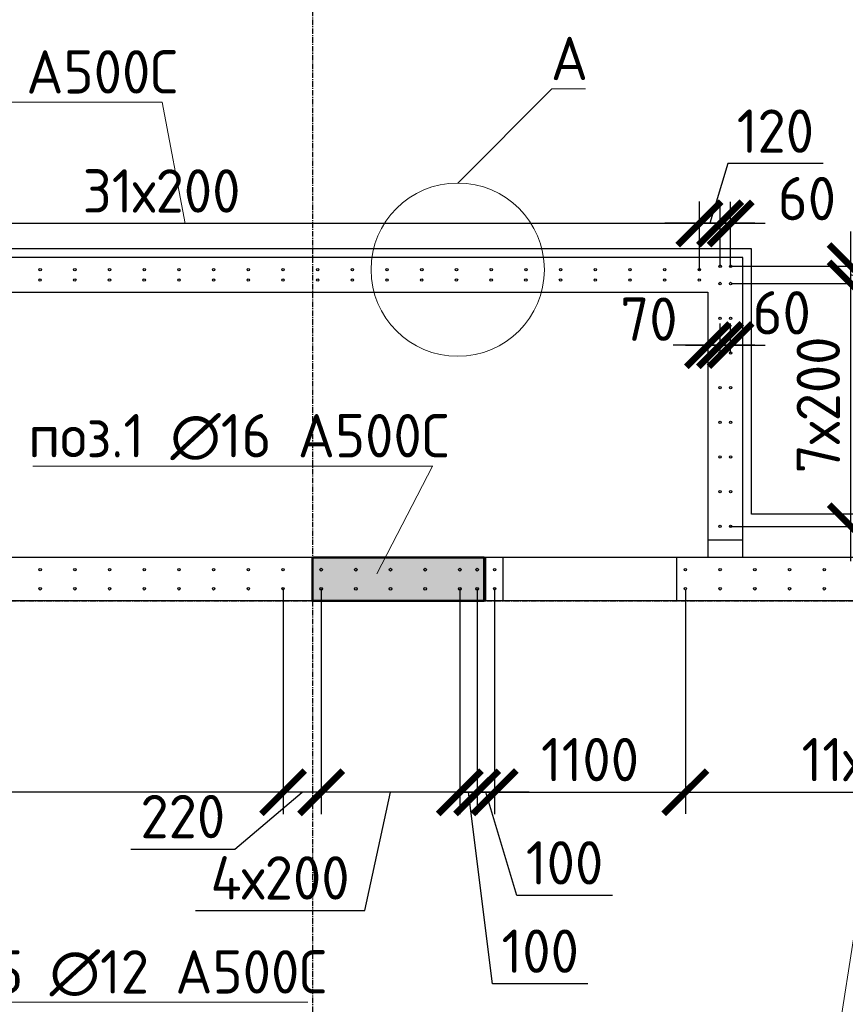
# Model space of a CAD drawing. Header units: millimetres. Extents: x -93479 to 1057970, y -66333 to 172656.
# Tile 439 of 473: x 980422 to 985181, y 50336 to 56013. Entities that reach past the tile are written whole.
import ezdxf

# ---------------------------------------------------------------- set-up
doc = ezdxf.new("R2010")
doc.units = ezdxf.units.MM
doc.linetypes.add('______5', pattern=[1100, 800, -100, 100, -100])
doc.linetypes.add('осевая', pattern=[50.8, 31.75, -6.35, 6.35, -6.35])
for name, color, linetype, lineweight in [('0 Фундамент', 5, 'Continuous', 30), ('Конструкции 0.5', 5, 'Continuous', 50), ('Оси', 40, '______5', 18), ('подоснова', 151, 'Continuous', 5), ('РАЗМЕРЫ', 7, 'Continuous', 9), ('СТЕНЫ', 3, 'Continuous', 30)]:
    doc.layers.add(name, color=color, linetype=linetype, lineweight=lineweight)
doc.styles.add('GOST-2.304_Type-B', font='GOST_Common.ttf')
doc.dimstyles.new('СПДС', dxfattribs={"dimscale": 100, "dimtxt": 2.5, "dimasz": 2.5, "dimexe": 1.25, "dimexo": 0, "dimtad": 1, "dimdec": 0, "dimtxsty": 'GOST-2.304_Type-B', "dimblk": 'ARCHTICK', "dimcen": 2.5, "dimdle": 2, "dimadec": 0, "dimazin": 2, "dimtfac": 0.75, "dimtdec": 0, "dimtmove": 1, "dimatfit": 3, "dimfxl": 1, "dimtolj": 1, "dimarcsym": 1})

# ---------------------------------------------------------------- blocks, each defined once
blk = doc.blocks.new('_ArchTick')
at = {"color": 0, "linetype": 'ByBlock', "const_width": 0.15}
blk.add_lwpolyline([(-0.5, -0.5), (0.5, 0.5)], dxfattribs=at)
blk = doc.blocks.new('*D1153')
at = {"layer": 'DEFPOINTS', "color": 0, "ltscale": 100, "transparency": 16777216}
for p in [(984526.3, 54491.4), (985212.8, 54491.4), (984519.3, 53091.4)]:
    blk.add_point(p, dxfattribs=at)
at = {"layer": 'РАЗМЕРЫ', "color": 0, "lineweight": -2, "transparency": 16777216}
for p, q in [((985212.8, 52891.4), (985212.8, 54691.4)), ((984526.3, 54491.4), (985337.8, 54491.4)), ((984519.3, 53091.4), (985337.8, 53091.4))]:
    blk.add_line(p, q, dxfattribs=at)
at = {"layer": 'РАЗМЕРЫ', "color": 0, "lineweight": -2, "ltscale": 100, "transparency": 16777216, "xscale": 250, "yscale": 250, "zscale": 250}
for p, rotation in [((985212.8, 54491.4), 90), ((985212.8, 53091.4), 270)]:
    blk.add_blockref('_ArchTick', p, dxfattribs=dict(at, rotation=rotation))
at = {"layer": 'РАЗМЕРЫ', "color": 0, "ltscale": 100, "transparency": 16777216, "insert": (985024.9, 53791.4), "char_height": 250, "attachment_point": 5, "rotation": 90, "style": 'GOST-2.304_Type-B'}
blk.add_mtext('\\A1;7х200', dxfattribs=at)
blk = doc.blocks.new('*D1154')
at = {"layer": 'DEFPOINTS', "color": 0, "ltscale": 100, "transparency": 16777216}
for p in [(984519.7, 54591.4), (985211.8, 54591.4), (984705.4, 54491.4)]:
    blk.add_point(p, dxfattribs=at)
at = {"layer": 'РАЗМЕРЫ', "color": 0, "lineweight": -2, "transparency": 16777216}
for p, q in [((985211.8, 54291.4), (985211.8, 54791.4)), ((984519.7, 54591.4), (985336.8, 54591.4)), ((985805.9, 54363.1), (985211.8, 54541.4)), ((984705.4, 54491.4), (985336.8, 54491.4)), ((985805.9, 53812.7), (985805.9, 54363.1))]:
    blk.add_line(p, q, dxfattribs=at)
at = {"layer": 'РАЗМЕРЫ', "color": 0, "lineweight": -2, "ltscale": 100, "transparency": 16777216, "xscale": 250, "yscale": 250, "zscale": 250}
for p, rotation in [((985211.8, 54591.4), 270), ((985211.8, 54491.4), 90)]:
    blk.add_blockref('_ArchTick', p, dxfattribs=dict(at, rotation=rotation))
at = {"layer": 'РАЗМЕРЫ', "color": 0, "ltscale": 100, "transparency": 16777216, "insert": (985618.3, 54087.9), "char_height": 250, "attachment_point": 5, "rotation": 90, "style": 'GOST-2.304_Type-B'}
blk.add_mtext('\\A1;100', dxfattribs=at)
blk = doc.blocks.new('*D1155')
at = {"layer": 'DEFPOINTS', "color": 0, "ltscale": 100, "transparency": 16777216}
for p in [(984459.3, 54837.7), (984459.3, 54591.4), (984519.7, 54591.4)]:
    blk.add_point(p, dxfattribs=at)
at = {"layer": 'РАЗМЕРЫ', "color": 0, "lineweight": -2, "transparency": 16777216}
for p, q in [((984459.3, 54591.4), (984459.3, 54962.7)), ((984519.7, 54591.4), (984519.7, 54962.7)), ((984719.7, 54837.7), (984259.3, 54837.7))]:
    blk.add_line(p, q, dxfattribs=at)
at = {"layer": 'РАЗМЕРЫ', "color": 0, "lineweight": -2, "ltscale": 100, "transparency": 16777216, "xscale": 250, "yscale": 250, "zscale": 250}
blk.add_blockref('_ArchTick', (984459.3, 54837.7), dxfattribs=at)
at = {"layer": 'РАЗМЕРЫ', "color": 0, "lineweight": -2, "ltscale": 100, "transparency": 16777216, "xscale": 250, "yscale": 250, "zscale": 250, "rotation": 180}
blk.add_blockref('_ArchTick', (984519.7, 54837.7), dxfattribs=at)
at = {"layer": 'РАЗМЕРЫ', "color": 0, "ltscale": 100, "transparency": 16777216, "insert": (984959.3, 54981.1), "char_height": 250, "attachment_point": 5, "style": 'GOST-2.304_Type-B'}
blk.add_mtext('\\A1;60', dxfattribs=at)
blk = doc.blocks.new('*D1156')
at = {"layer": 'DEFPOINTS', "color": 0, "ltscale": 100, "transparency": 16777216}
for p in [(984339.5, 54838.7), (984339.5, 54571.4), (984459.3, 54598.4)]:
    blk.add_point(p, dxfattribs=at)
at = {"layer": 'РАЗМЕРЫ', "color": 0, "lineweight": -2, "transparency": 16777216}
for p, q in [((984502.6, 55182.6), (984399.4, 54838.7)), ((985053, 55182.6), (984502.6, 55182.6)), ((984339.5, 54571.4), (984339.5, 54963.7)), ((984459.3, 54598.4), (984459.3, 54963.7)), ((984659.3, 54838.7), (984139.5, 54838.7))]:
    blk.add_line(p, q, dxfattribs=at)
at = {"layer": 'РАЗМЕРЫ', "color": 0, "lineweight": -2, "ltscale": 100, "transparency": 16777216, "xscale": 250, "yscale": 250, "zscale": 250}
blk.add_blockref('_ArchTick', (984339.5, 54838.7), dxfattribs=at)
at = {"layer": 'РАЗМЕРЫ', "color": 0, "lineweight": -2, "ltscale": 100, "transparency": 16777216, "xscale": 250, "yscale": 250, "zscale": 250, "rotation": 180}
blk.add_blockref('_ArchTick', (984459.3, 54838.7), dxfattribs=at)
at = {"layer": 'РАЗМЕРЫ', "color": 0, "ltscale": 100, "transparency": 16777216, "insert": (984777.8, 55370.2), "char_height": 250, "attachment_point": 5, "style": 'GOST-2.304_Type-B'}
blk.add_mtext('\\A1;120', dxfattribs=at)
blk = doc.blocks.new('*D1157')
at = {"layer": 'DEFPOINTS', "color": 0, "ltscale": 100, "transparency": 16777216}
for p in [(978139.5, 54837.7), (978139.5, 54571.4), (984339.5, 54571.4)]:
    blk.add_point(p, dxfattribs=at)
at = {"layer": 'РАЗМЕРЫ', "color": 0, "lineweight": -2, "transparency": 16777216}
for p, q in [((978139.5, 54571.4), (978139.5, 54962.7)), ((984339.5, 54571.4), (984339.5, 54962.7)), ((984539.5, 54837.7), (977939.5, 54837.7))]:
    blk.add_line(p, q, dxfattribs=at)
at = {"layer": 'РАЗМЕРЫ', "color": 0, "lineweight": -2, "ltscale": 100, "transparency": 16777216, "xscale": 250, "yscale": 250, "zscale": 250, "rotation": 180}
blk.add_blockref('_ArchTick', (978139.5, 54837.7), dxfattribs=at)
at = {"layer": 'РАЗМЕРЫ', "color": 0, "lineweight": -2, "ltscale": 100, "transparency": 16777216, "xscale": 250, "yscale": 250, "zscale": 250}
blk.add_blockref('_ArchTick', (984339.5, 54837.7), dxfattribs=at)
at = {"layer": 'РАЗМЕРЫ', "color": 0, "ltscale": 100, "transparency": 16777216, "insert": (981239.5, 55025.3), "char_height": 250, "attachment_point": 5, "style": 'GOST-2.304_Type-B'}
blk.add_mtext('\\A1;31х200', dxfattribs=at)
blk = doc.blocks.new('*D1224')
at = {"layer": 'DEFPOINTS', "color": 0, "ltscale": 100, "transparency": 16777216}
for p in [(983059.2, 52731.4), (983159.2, 52731.4), (983059.2, 51558)]:
    blk.add_point(p, dxfattribs=at)
at = {"layer": 'РАЗМЕРЫ', "color": 0, "lineweight": -2, "transparency": 16777216}
for p, q in [((983059.2, 52731.4), (983059.2, 51433)), ((983159.2, 52731.4), (983159.2, 51433)), ((983359.2, 51558), (982859.2, 51558)), ((983287.4, 50963.9), (983109.2, 51558)), ((983837.9, 50963.9), (983287.4, 50963.9))]:
    blk.add_line(p, q, dxfattribs=at)
at = {"layer": 'РАЗМЕРЫ', "color": 0, "lineweight": -2, "ltscale": 100, "transparency": 16777216, "xscale": 250, "yscale": 250, "zscale": 250}
blk.add_blockref('_ArchTick', (983059.2, 51558), dxfattribs=at)
at = {"layer": 'РАЗМЕРЫ', "color": 0, "lineweight": -2, "ltscale": 100, "transparency": 16777216, "xscale": 250, "yscale": 250, "zscale": 250, "rotation": 180}
blk.add_blockref('_ArchTick', (983159.2, 51558), dxfattribs=at)
at = {"layer": 'РАЗМЕРЫ', "color": 0, "ltscale": 100, "transparency": 16777216, "insert": (983562.6, 51151.5), "char_height": 250, "attachment_point": 5, "style": 'GOST-2.304_Type-B'}
blk.add_mtext('\\A1;100', dxfattribs=at)
blk = doc.blocks.new('*D1225')
at = {"layer": 'DEFPOINTS', "color": 0, "ltscale": 100, "transparency": 16777216}
for p in [(982959.2, 52731.4), (983059.2, 52731.4), (982959.2, 51558)]:
    blk.add_point(p, dxfattribs=at)
at = {"layer": 'РАЗМЕРЫ', "color": 0, "lineweight": -2, "transparency": 16777216}
for p, q in [((982959.2, 52731.4), (982959.2, 51433)), ((983059.2, 52731.4), (983059.2, 51433)), ((983259.2, 51558), (982759.2, 51558)), ((983147, 50454.6), (983009.2, 51558)), ((983697.4, 50454.6), (983147, 50454.6))]:
    blk.add_line(p, q, dxfattribs=at)
at = {"layer": 'РАЗМЕРЫ', "color": 0, "lineweight": -2, "ltscale": 100, "transparency": 16777216, "xscale": 250, "yscale": 250, "zscale": 250}
blk.add_blockref('_ArchTick', (982959.2, 51558), dxfattribs=at)
at = {"layer": 'РАЗМЕРЫ', "color": 0, "lineweight": -2, "ltscale": 100, "transparency": 16777216, "xscale": 250, "yscale": 250, "zscale": 250, "rotation": 180}
blk.add_blockref('_ArchTick', (983059.2, 51558), dxfattribs=at)
at = {"layer": 'РАЗМЕРЫ', "color": 0, "ltscale": 100, "transparency": 16777216, "insert": (983422.2, 50642.2), "char_height": 250, "attachment_point": 5, "style": 'GOST-2.304_Type-B'}
blk.add_mtext('\\A1;100', dxfattribs=at)
blk = doc.blocks.new('*D1226')
at = {"layer": 'DEFPOINTS', "color": 0, "ltscale": 100, "transparency": 16777216}
for p in [(982159.2, 52731.4), (982959.2, 52731.4), (982159.2, 51558)]:
    blk.add_point(p, dxfattribs=at)
at = {"layer": 'РАЗМЕРЫ', "color": 0, "lineweight": -2, "transparency": 16777216}
for p, q in [((982159.2, 52731.4), (982159.2, 51433)), ((982959.2, 52731.4), (982959.2, 51433)), ((983159.2, 51558), (981959.2, 51558)), ((982410.4, 50877.1), (982559.2, 51558)), ((981434.6, 50877.1), (982410.4, 50877.1))]:
    blk.add_line(p, q, dxfattribs=at)
at = {"layer": 'РАЗМЕРЫ', "color": 0, "lineweight": -2, "ltscale": 100, "transparency": 16777216, "xscale": 250, "yscale": 250, "zscale": 250, "rotation": 180}
blk.add_blockref('_ArchTick', (982159.2, 51558), dxfattribs=at)
at = {"layer": 'РАЗМЕРЫ', "color": 0, "lineweight": -2, "ltscale": 100, "transparency": 16777216, "xscale": 250, "yscale": 250, "zscale": 250}
blk.add_blockref('_ArchTick', (982959.2, 51558), dxfattribs=at)
at = {"layer": 'РАЗМЕРЫ', "color": 0, "ltscale": 100, "transparency": 16777216, "insert": (981922.5, 51064.7), "char_height": 250, "attachment_point": 5, "style": 'GOST-2.304_Type-B'}
blk.add_mtext('\\A1;4х200', dxfattribs=at)
blk = doc.blocks.new('*D1227')
at = {"layer": 'DEFPOINTS', "color": 0, "ltscale": 100, "transparency": 16777216}
for p in [(981939.6, 52731.4), (982159.2, 52731.4), (981939.6, 51558)]:
    blk.add_point(p, dxfattribs=at)
at = {"layer": 'РАЗМЕРЫ', "color": 0, "lineweight": -2, "transparency": 16777216}
for p, q in [((981939.6, 52731.4), (981939.6, 51433)), ((982159.2, 52731.4), (982159.2, 51433)), ((981662, 51230.7), (982049.4, 51558)), ((982359.2, 51558), (981739.6, 51558)), ((981061.5, 51230.7), (981662, 51230.7))]:
    blk.add_line(p, q, dxfattribs=at)
at = {"layer": 'РАЗМЕРЫ', "color": 0, "lineweight": -2, "ltscale": 100, "transparency": 16777216, "xscale": 250, "yscale": 250, "zscale": 250, "rotation": 180}
blk.add_blockref('_ArchTick', (981939.6, 51558), dxfattribs=at)
at = {"layer": 'РАЗМЕРЫ', "color": 0, "lineweight": -2, "ltscale": 100, "transparency": 16777216, "xscale": 250, "yscale": 250, "zscale": 250}
blk.add_blockref('_ArchTick', (982159.2, 51558), dxfattribs=at)
at = {"layer": 'РАЗМЕРЫ', "color": 0, "ltscale": 100, "transparency": 16777216, "insert": (981361.7, 51418.3), "char_height": 250, "attachment_point": 5, "style": 'GOST-2.304_Type-B'}
blk.add_mtext('\\A1;220', dxfattribs=at)
blk = doc.blocks.new('*D1228')
at = {"layer": 'DEFPOINTS', "color": 0, "ltscale": 100, "transparency": 16777216}
for p in [(977939.5, 51964.5), (981939.6, 51984.5), (977939.5, 51558)]:
    blk.add_point(p, dxfattribs=at)
at = {"layer": 'РАЗМЕРЫ', "color": 0, "lineweight": -2, "transparency": 16777216}
for p, q in [((977939.5, 51964.5), (977939.5, 51433)), ((981939.6, 51984.5), (981939.6, 51433)), ((982139.6, 51558), (977739.5, 51558)), ((979959.8, 51136.6), (979939.5, 51558)), ((978833.8, 51136.6), (979959.8, 51136.6))]:
    blk.add_line(p, q, dxfattribs=at)
at = {"layer": 'РАЗМЕРЫ', "color": 0, "lineweight": -2, "ltscale": 100, "transparency": 16777216, "xscale": 250, "yscale": 250, "zscale": 250, "rotation": 180}
blk.add_blockref('_ArchTick', (977939.5, 51558), dxfattribs=at)
at = {"layer": 'РАЗМЕРЫ', "color": 0, "lineweight": -2, "ltscale": 100, "transparency": 16777216, "xscale": 250, "yscale": 250, "zscale": 250}
blk.add_blockref('_ArchTick', (981939.6, 51558), dxfattribs=at)
at = {"layer": 'РАЗМЕРЫ', "color": 0, "ltscale": 100, "transparency": 16777216, "insert": (979396.8, 51324.2), "char_height": 250, "attachment_point": 5, "style": 'GOST-2.304_Type-B'}
blk.add_mtext('\\A1;20х200', dxfattribs=at)
blk = doc.blocks.new('*D1235')
at = {"layer": 'DEFPOINTS', "color": 0, "ltscale": 100, "transparency": 16777216}
for p in [(983159.2, 52731.4), (984259.2, 52724.4), (984259.2, 51559)]:
    blk.add_point(p, dxfattribs=at)
at = {"layer": 'РАЗМЕРЫ', "color": 0, "lineweight": -2, "transparency": 16777216}
for p, q in [((983159.2, 52731.4), (983159.2, 51434)), ((984259.2, 52724.4), (984259.2, 51434)), ((982959.2, 51559), (984459.2, 51559))]:
    blk.add_line(p, q, dxfattribs=at)
at = {"layer": 'РАЗМЕРЫ', "color": 0, "lineweight": -2, "ltscale": 100, "transparency": 16777216, "xscale": 250, "yscale": 250, "zscale": 250, "rotation": 180}
blk.add_blockref('_ArchTick', (983159.2, 51559), dxfattribs=at)
at = {"layer": 'РАЗМЕРЫ', "color": 0, "lineweight": -2, "ltscale": 100, "transparency": 16777216, "xscale": 250, "yscale": 250, "zscale": 250}
blk.add_blockref('_ArchTick', (984259.2, 51559), dxfattribs=at)
at = {"layer": 'РАЗМЕРЫ', "color": 0, "ltscale": 100, "transparency": 16777216, "insert": (983709.2, 51746.6), "char_height": 250, "attachment_point": 5, "style": 'GOST-2.304_Type-B'}
blk.add_mtext('\\A1;1100', dxfattribs=at)
blk = doc.blocks.new('*D1236')
at = {"layer": 'DEFPOINTS', "color": 0, "ltscale": 100, "transparency": 16777216}
for p in [(984259.2, 52724.4), (986459.2, 52731.4), (986459.2, 51559)]:
    blk.add_point(p, dxfattribs=at)
at = {"layer": 'РАЗМЕРЫ', "color": 0, "lineweight": -2, "transparency": 16777216}
for p, q in [((984259.2, 52724.4), (984259.2, 51434)), ((986459.2, 52731.4), (986459.2, 51434)), ((984059.2, 51559), (986659.2, 51559))]:
    blk.add_line(p, q, dxfattribs=at)
at = {"layer": 'РАЗМЕРЫ', "color": 0, "lineweight": -2, "ltscale": 100, "transparency": 16777216, "xscale": 250, "yscale": 250, "zscale": 250, "rotation": 180}
blk.add_blockref('_ArchTick', (984259.2, 51559), dxfattribs=at)
at = {"layer": 'РАЗМЕРЫ', "color": 0, "lineweight": -2, "ltscale": 100, "transparency": 16777216, "xscale": 250, "yscale": 250, "zscale": 250}
blk.add_blockref('_ArchTick', (986459.2, 51559), dxfattribs=at)
at = {"layer": 'РАЗМЕРЫ', "color": 0, "ltscale": 100, "transparency": 16777216, "insert": (985359.2, 51746.6), "char_height": 250, "attachment_point": 5, "style": 'GOST-2.304_Type-B'}
blk.add_mtext('\\A1;11х200', dxfattribs=at)
blk = doc.blocks.new('*D1250')
at = {"layer": 'DEFPOINTS', "color": 0, "ltscale": 100, "transparency": 16777216}
for p in [(984519.3, 54136.3), (984459, 54091.4), (984519.3, 54091.4)]:
    blk.add_point(p, dxfattribs=at)
at = {"layer": 'РАЗМЕРЫ', "color": 0, "lineweight": -2, "transparency": 16777216}
for p, q in [((984459, 54091.4), (984459, 54261.3)), ((984519.3, 54091.4), (984519.3, 54261.3)), ((984259, 54136.3), (984719.3, 54136.3))]:
    blk.add_line(p, q, dxfattribs=at)
at = {"layer": 'РАЗМЕРЫ', "color": 0, "lineweight": -2, "ltscale": 100, "transparency": 16777216, "xscale": 250, "yscale": 250, "zscale": 250}
blk.add_blockref('_ArchTick', (984459, 54136.3), dxfattribs=at)
at = {"layer": 'РАЗМЕРЫ', "color": 0, "lineweight": -2, "ltscale": 100, "transparency": 16777216, "xscale": 250, "yscale": 250, "zscale": 250, "rotation": 180}
blk.add_blockref('_ArchTick', (984519.3, 54136.3), dxfattribs=at)
at = {"layer": 'РАЗМЕРЫ', "color": 0, "ltscale": 100, "transparency": 16777216, "insert": (984814.1, 54322.8), "char_height": 250, "attachment_point": 5, "style": 'GOST-2.304_Type-B'}
blk.add_mtext('\\A1;60', dxfattribs=at)
blk = doc.blocks.new('*D1251')
at = {"layer": 'DEFPOINTS', "color": 0, "ltscale": 100, "transparency": 16777216}
for p in [(984389.3, 54136.3), (984389.3, 54136.3), (984459, 54091.4)]:
    blk.add_point(p, dxfattribs=at)
at = {"layer": 'РАЗМЕРЫ', "color": 0, "lineweight": -2, "transparency": 16777216}
for p, q in [((984389.3, 54136.3), (984389.3, 54261.3)), ((984459, 54091.4), (984459, 54261.3)), ((984659, 54136.3), (984189.3, 54136.3))]:
    blk.add_line(p, q, dxfattribs=at)
at = {"layer": 'РАЗМЕРЫ', "color": 0, "lineweight": -2, "ltscale": 100, "transparency": 16777216, "xscale": 250, "yscale": 250, "zscale": 250}
blk.add_blockref('_ArchTick', (984389.3, 54136.3), dxfattribs=at)
at = {"layer": 'РАЗМЕРЫ', "color": 0, "lineweight": -2, "ltscale": 100, "transparency": 16777216, "xscale": 250, "yscale": 250, "zscale": 250, "rotation": 180}
blk.add_blockref('_ArchTick', (984459, 54136.3), dxfattribs=at)
at = {"layer": 'РАЗМЕРЫ', "color": 0, "ltscale": 100, "transparency": 16777216, "insert": (984048.6, 54286), "char_height": 250, "attachment_point": 5, "style": 'GOST-2.304_Type-B'}
blk.add_mtext('\\A1;70', dxfattribs=at)
blk = doc.blocks.new('оси2')
at = {"layer": 'Оси', "color": 7, "linetype": 'осевая', "lineweight": 25, "transparency": 33554687}
for p, q in [((987745.5, 5465.4), (987745.5, -20739.3)), ((979200, 1707.1), (1032582.1, 1707.1))]:
    blk.add_line(p, q, dxfattribs=at)

msp = doc.modelspace()

# ---------------------------------------------------------------- hatches: boundary and pattern name
at = {"layer": 'Конструкции 0.5', "lineweight": 0, "true_color": 0x939598, "transparency": 33554648}
h = msp.add_hatch(dxfattribs=at)
h.set_pattern_fill('ANSI35', color=252, scale=50)
h.set_pattern_definition([(45, (0, -33113.54), (-224.5064, 224.5064), []), (45, (224.5, -33113.54), (-224.5064, 224.5064), [396.875, -79.375, 0, -79.375])])
h.paths.add_polyline_path([(1018409.3, 37261.4), (1018609.2, 37261.4), (1018609.2, 36011.4), (1018409.3, 36011.4)])
h.paths.add_polyline_path([(1024809.3, 37011.4), (1025059.3, 37011.4), (1025059.3, 36011.4), (1024809.3, 36011.4)])
h.paths.add_polyline_path([(1024809.2, 41961.4), (1025059.2, 41961.4), (1025059.2, 40961.4), (1024809.2, 40961.4)])
h.paths.add_polyline_path([(1023809.2, 46761.4), (1025059.3, 46761.4), (1025059.3, 46561.4), (1023809.2, 46561.4)])
h.paths.add_polyline_path([(1024809.2, 50161.4), (1025059.2, 50161.4), (1025059.2, 49161.4), (1024809.2, 49161.4)])
h.paths.add_polyline_path([(1024809.3, 52911.4), (1025059.2, 52911.4), (1025059.2, 51911.4), (1024809.3, 51911.4)])
h.paths.add_polyline_path([(1021609.2, 52911.4), (1022608.9, 52911.4), (1022608.9, 52661.4), (1021609.2, 52661.4)])
h.paths.add_polyline_path([(1017469.2, 52911.4), (1018469.2, 52911.4), (1018469.2, 52661.4), (1017469.2, 52661.4)])
h.paths.add_polyline_path([(1014609.2, 52911.4), (1014809.2, 52911.4), (1014809.2, 51661.4), (1014609.2, 51661.4)])
h.paths.add_polyline_path([(1009309.3, 52911.4), (1009509.3, 52911.4), (1009509.3, 51661.4), (1009309.3, 51661.4)])
h.paths.add_polyline_path([(994159.2, 52911.4), (995159.2, 52911.4), (995159.2, 52661.4), (994159.2, 52661.4)])
h.paths.add_polyline_path([(991159.2, 52911.4), (991359.2, 52911.4), (991359.2, 51661.4), (991159.2, 51661.4)])
h.paths.add_polyline_path([(986559.2, 52911.4), (986759.3, 52911.4), (986759.3, 51664.4), (986559.2, 51664.4)])
h.paths.add_polyline_path([(982109.3, 52911.4), (983098.2, 52911.4), (983098.2, 52661.4), (982109.3, 52661.4)])
h.paths.add_polyline_path([(977759.2, 52911.4), (978009.2, 52911.4), (978009.2, 51911.4), (977759.2, 51911.4)])

# ---------------------------------------------------------------- linework, layer by layer
at = {"layer": '0 Фундамент', "color": 7, "elevation": -3100}
msp.add_lwpolyline([(984639.3, 53161.4), (984639.3, 54691.4), (977839.2, 54691.4)], dxfattribs=at)
at = {"layer": '0 Фундамент', "color": 7}
msp.add_lwpolyline([(1014559.3, 53161.4), (984639.3, 53161.4)], dxfattribs=at)
at = {"layer": 'Конструкции 0.5', "color": 7}
msp.add_lwpolyline([(982109.3, 52911.4), (983098.2, 52911.4), (983098.2, 52661.4), (982109.3, 52661.4)], close=True, dxfattribs=at)
at = {"layer": 'подоснова', "color": 7, "lineweight": 15, "ltscale": 0.3}
for p, q in [((982946.5, 55071, 360), (983488.3, 55614.4, 360)), ((983488.3, 55614.4, 360), (983488.4, 55614.4, 360)), ((983488.5, 55614.4, 360), (983683.7, 55614.4, 360)), ((978887.5, 55537.2, 360), (981243.3, 55537.2, 360)), ((981242.4, 55536.9, 360), (981242.3, 55536.9, 360)), ((981375.9, 54837.7, 360), (981242.4, 55536.9, 360)), ((980496.6, 53439.4), (982802.4, 53439.4)), ((982479.3, 52816.9), (982801.4, 53439.2)), ((982801.4, 53439.2), (982801.3, 53439.2)), ((985359.2, 51559, 360), (985105.8, 49937.7, 360)), ((979726.4, 50348.1, 360), (982082.3, 50348.1, 360))]:
    msp.add_line(p, q, dxfattribs=at)
at = {"layer": 'РАЗМЕРЫ', "color": 7}
msp.add_circle((982946.5, 54571.4), 499.6, dxfattribs=at)
at = {"layer": 'РАЗМЕРЫ', "color": 7, "linetype": 'Continuous', "lineweight": 30}
for centre, radius in [((980539.5, 54571.4), 7), ((980739.5, 54571.4), 7), ((980939.5, 54571.4), 7), ((981139.5, 54571.4), 7), ((981339.5, 54571.4), 7), ((981539.5, 54571.4), 7), ((981739.5, 54571.4), 7), ((981939.5, 54571.4), 7), ((982139.5, 54571.4), 7), ((982339.5, 54571.4), 7), ((982539.5, 54571.4), 7), ((982739.5, 54571.4), 7), ((982939.5, 54571.4), 7), ((983139.5, 54571.4), 7), ((983339.5, 54571.4), 7), ((983539.5, 54571.4), 7), ((983739.5, 54571.4), 7), ((983939.5, 54571.4), 7), ((984139.5, 54571.4), 7), ((984339.5, 54571.4), 7), ((984459.3, 54591.4), 7), ((984519.7, 54591.4), 7), ((980539.2, 54511.4), 7), ((980739.2, 54511.4), 7), ((980939.2, 54511.4), 7), ((981139.2, 54511.4), 7), ((981339.2, 54511.4), 7), ((981539.2, 54511.4), 7), ((981739.2, 54511.4), 7), ((981939.2, 54511.4), 7), ((982139.2, 54511.4), 7), ((982339.2, 54511.4), 7), ((982539.2, 54511.4), 7), ((982739.2, 54511.4), 7), ((982939.2, 54511.4), 7), ((983139.2, 54511.4), 7), ((983339.2, 54511.4), 7), ((983539.2, 54511.4), 7), ((983739.2, 54511.4), 7), ((983939.2, 54511.4), 7), ((984139.2, 54511.4), 7), ((984339.2, 54511.4), 7), ((984459, 54491.4), 7), ((984519.3, 54491.4), 7), ((984459, 54291.4), 7), ((984519.3, 54291.4), 7), ((984459, 54091.4), 7), ((984519.3, 54091.4), 7), ((984459, 53891.4), 7), ((984519.3, 53891.4), 7), ((984459, 53691.4), 7), ((984519.3, 53691.4), 7), ((984459, 53491.4), 7), ((984519.3, 53491.4), 7), ((984459, 53291.4), 7), ((984519.3, 53291.4), 7), ((984459, 53091.4), 7), ((984519.3, 53091.4), 7), ((980539.6, 52841.7, -360), 7), ((980739.6, 52841.7, -360), 7), ((980939.6, 52841.7, -360), 7), ((981139.6, 52841.7, -360), 7), ((981339.6, 52841.7, -360), 7), ((981539.6, 52841.7, -360), 7), ((981739.6, 52841.7, -360), 7), ((981939.6, 52841.7, -360), 7), ((982159.2, 52841.7, -360), 8), ((982359.2, 52841.7, -360), 8), ((982559.2, 52841.7, -360), 8), ((982759.2, 52841.7, -360), 8), ((982959.2, 52841.7, -360), 8), ((983059.2, 52841.7, -360), 8), ((983159.2, 52841.7, -360), 7), ((984259.2, 52841.7, -360), 7), ((984459.2, 52841.7, -360), 7), ((984659.2, 52841.7, -360), 7), ((984859.2, 52841.7, -360), 7), ((985059.2, 52841.7, -360), 7), ((980539.6, 52731.4, -360), 7), ((980739.6, 52731.4, -360), 7), ((980939.6, 52731.4, -360), 7), ((981139.6, 52731.4, -360), 7), ((981339.6, 52731.4, -360), 7), ((981539.6, 52731.4, -360), 7), ((981739.6, 52731.4, -360), 7), ((981939.6, 52731.4, -360), 7), ((982159.2, 52731.4, -360), 8), ((982359.2, 52731.4, -360), 8), ((982559.2, 52731.4, -360), 8), ((982759.2, 52731.4, -360), 8), ((982959.2, 52731.4, -360), 8), ((983059.2, 52731.4, -360), 8), ((983159.2, 52731.4, -360), 7), ((984259.2, 52731.4, -360), 7), ((984459.2, 52731.4, -360), 7), ((984659.2, 52731.4, -360), 7), ((984859.2, 52731.4, -360), 7), ((985059.2, 52731.4, -360), 7)]:
    msp.add_circle(centre, radius, dxfattribs=at)
at = {"layer": 'СТЕНЫ', "color": 7, "linetype": 'Continuous', "transparency": 33554687}
for p, q in [((984589.2, 54641.4, 360), (977889.2, 54641.4)), ((984589.2, 52911.4, 360), (984589.2, 54641.4, 360)), ((984589.2, 54641.4, 360), (984589.2, 54641.4, 360)), ((978089.2, 54441.4), (984389.2, 54441.4, 360)), ((984389.2, 54441.4, 360), (984389.2, 54441.4, 360)), ((984389.2, 54441.4, 360), (984389.2, 52911.4, 360)), ((984589.2, 53161.4, 360), (984589.2, 53161.4, 360)), ((984589.2, 53011.4, 360), (984389.2, 53011.4, 360)), ((984389.2, 53011.4, 360), (984389.2, 53011.4, 360)), ((984589.2, 53011.4, 360), (984589.2, 53011.4, 360)), ((1025059.2, 52911.4, 360), (977509.2, 52911.4, 360)), ((983209.2, 52661.4, 360), (983209.2, 52911.4, 360)), ((983209.2, 52911.4, 360), (983209.2, 52911.4, 360)), ((984209.2, 52661.4, 360), (984209.2, 52911.4, 360)), ((984209.2, 52911.4, 360), (984209.2, 52911.4, 360)), ((984389.2, 52911.4, 360), (984389.2, 52911.4, 360)), ((984589.2, 52911.4, 360), (984589.2, 52911.4, 360)), ((986559.2, 52661.4, 360), (978009.2, 52661.4, 360)), ((983209.2, 52661.4, 360), (983209.2, 52661.4, 360)), ((984209.2, 52661.4, 360), (984209.2, 52661.4, 360))]:
    msp.add_line(p, q, dxfattribs=at)
at = {"layer": 'СТЕНЫ', "color": 7, "lineweight": 0}
msp.add_lwpolyline([(983109.2, 52911.4), (982109.2, 52911.4), (982109.2, 52661.4), (983109.2, 52661.4)], close=True, dxfattribs=at)

# ---------------------------------------------------------------- block references
at = {"layer": 'РАЗМЕРЫ', "color": 7}
msp.add_blockref('оси2', (-5636.2, 50954.2, -360), dxfattribs=at)

# ---------------------------------------------------------------- texts
at = {"layer": 'подоснова', "color": 7, "ltscale": 0.3, "style": 'GOST-2.304_Type-B'}
for s, p in [('А', (983483.4, 55664.4, 360)), ('поз.5 ∅12 А500С', (978861.4, 55586.9, 360)), ('поз.1 ∅16 А500С', (980470.5, 53489.2)), ('поз.5 ∅12 А500С', (979720.3, 50397.9, 360))]:
    msp.add_text(s, height=250, dxfattribs=at).set_placement(p)

# ---------------------------------------------------------------- dimensions: what is measured, and where the dimension line sits
at = {"layer": 'РАЗМЕРЫ', "color": 7}
for base, p1, p2, picture, middle in [((984339.5, 54838.7), (984459.3, 54598.4), (984339.5, 54571.4), '*D1156', (984565.1, 55370.2)), ((983059.2, 51558), (983159.2, 52731.4, -360), (983059.2, 52731.4, -360), '*D1224', (983349.9, 51151.5)), ((984259.2, 51559), (983159.2, 52731.4, -360), (984259.2, 52724.4, -360), '*D1235', (983709.2, 51746.6))]:
    dim = msp.add_linear_dim(base=base, p1=p1, p2=p2, dimstyle='СПДС', dxfattribs=at)
    dim.commit()
    dim.dimension.update_dxf_attribs({"geometry": picture, "text_midpoint": middle})
for base, p1, p2, text, picture, middle in [((978139.5, 54837.7), (984339.5, 54571.4), (978139.5, 54571.4), '31х200', '*D1157', (981239.5, 55025.3)), ((986459.2, 51559), (984259.2, 52724.4, -360), (986459.2, 52731.4, -360), '11х200', '*D1236', (985359.2, 51746.6))]:
    dim = msp.add_linear_dim(base=base, p1=p1, p2=p2, text=text, dimstyle='СПДС', dxfattribs=at)
    dim.commit()
    dim.dimension.update_dxf_attribs({"geometry": picture, "text_midpoint": middle})
for base, p1, p2, picture, middle in [((984459.3, 54837.7), (984519.7, 54591.4), (984459.3, 54591.4), '*D1155', (984959.3, 54793.5)), ((984389.3, 54136.3), (984459, 54091.4), (984389.3, 54136.3), '*D1251', (984048.6, 54098.1)), ((984519.3, 54136.3), (984459, 54091.4), (984519.3, 54091.4), '*D1250', (984814.1, 54135.1)), ((981939.6, 51558), (982159.2, 52731.4, -360), (981939.6, 52731.4, -360), '*D1227', (981599.5, 51230.7)), ((982959.2, 51558), (983059.2, 52731.4, -360), (982959.2, 52731.4, -360), '*D1225', (983209.5, 50454.6))]:
    dim = msp.add_linear_dim(base=base, p1=p1, p2=p2, dimstyle='СПДС', dxfattribs=at)
    dim.commit()
    dim.dimension.update_dxf_attribs({"geometry": picture, "text_midpoint": middle, "dimtype": 160})
dim = msp.add_linear_dim(base=(985211.8, 54591.4), p1=(984705.4, 54491.4), p2=(984519.7, 54591.4), angle=90, dimstyle='СПДС', dxfattribs=at)
dim.commit()
dim.dimension.update_dxf_attribs({"geometry": '*D1154', "text_midpoint": (985618.3, 54300.6)})
dim = msp.add_linear_dim(base=(985212.8, 54491.4), p1=(984519.3, 53091.4), p2=(984526.3, 54491.4), angle=90, text='7х200', dimstyle='СПДС', dxfattribs=at)
dim.commit()
dim.dimension.update_dxf_attribs({"geometry": '*D1153', "text_midpoint": (985024.9, 53791.4)})
for base, p1, p2, text, picture, middle in [((982159.2, 51558), (982959.2, 52731.4, -360), (982159.2, 52731.4, -360), '4х200', '*D1226', (982347.9, 50877.1)), ((977939.5, 51558), (981939.6, 51984.5, -360), (977939.5, 51964.5), '20х200', '*D1228', (979897.3, 51136.6))]:
    dim = msp.add_linear_dim(base=base, p1=p1, p2=p2, text=text, dimstyle='СПДС', dxfattribs=at)
    dim.commit()
    dim.dimension.update_dxf_attribs({"geometry": picture, "text_midpoint": middle, "dimtype": 160})

doc.saveas('drawing.dxf')
